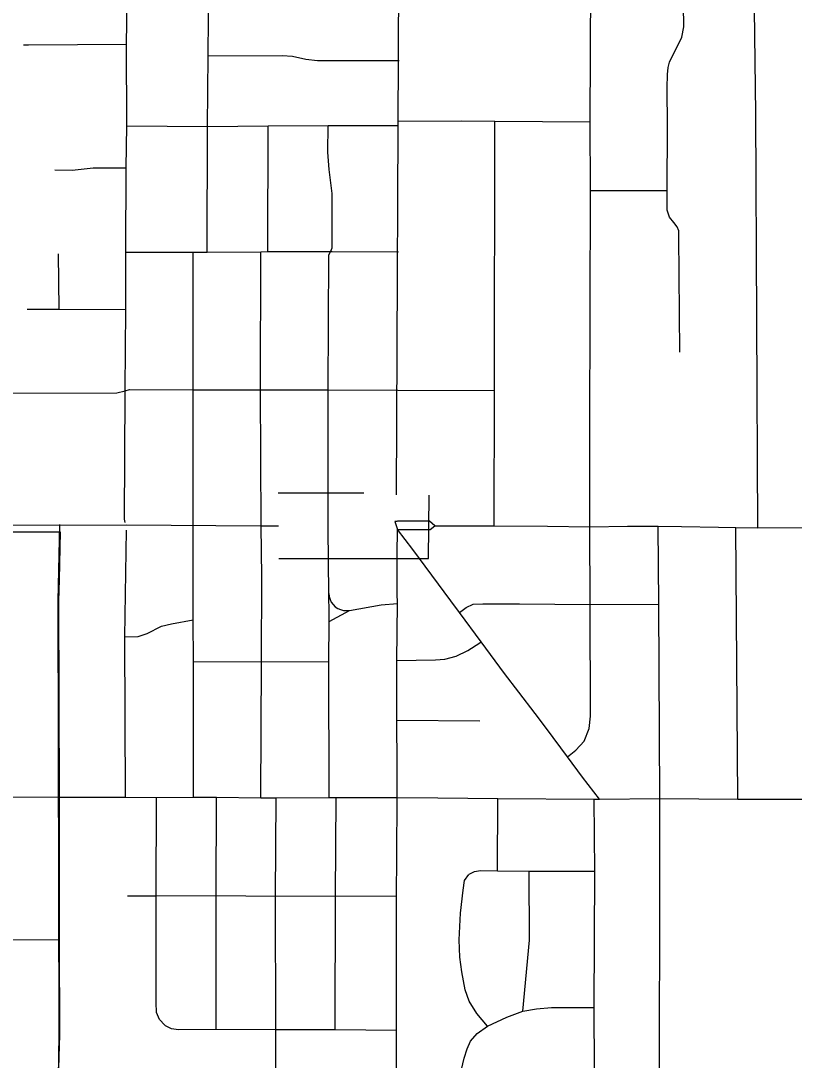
# Model space of a CAD drawing. Extents: x -1403959 to 81668, y -1400582 to 11018.
# Drawn here: x 6766.9 to 6835.6, y 8379.8 to 8472.1 of the extents above; entities that cross this region are included whole.
import ezdxf

# ---------------------------------------------------------------- set-up
doc = ezdxf.new("R2010")
doc.units = 0
for name, color, linetype in [('tdCiRRCL', 7, 'Continuous'), ('tdCiSectNmbr', 7, 'Continuous'), ('tdCiSectTwpRng', 7, 'Continuous'), ('tdCoDivCarto', 7, 'Continuous'), ('tdCoSecRteCL', 7, 'Continuous')]:
    doc.layers.add(name, color=color, linetype=linetype)

msp = doc.modelspace()

# ---------------------------------------------------------------- linework, layer by layer
at = {"layer": 'tdCiRRCL'}
for points in [[(6746.031, 8475.782), (6745.999, 8471.076), (6745.861, 8451.151), (6745.989, 8444.547), (6745.98, 8439.481), (6752.401, 8439.5), (6752.455, 8435.421), (6750.813, 8435.413), (6750.813, 8433.237), (6750.374, 8433.243), (6750.375, 8431.119), (6748.772, 8431.128), (6748.772, 8427.333), (6748.772, 8426.696), (6770.438, 8426.714), (6770.369, 8422.443), (6770.304, 8420.587), (6770.351, 8403.154), (6770.349, 8390.511), (6770.387, 8382.056), (6770.291, 8379.081)], [(6654.892, 8425.818), (6718.983, 8425.055), (6719.419, 8425.404), (6719.874, 8425.536), (6725.241, 8425.57), (6725.238, 8424.966), (6727.943, 8424.981), (6742.085, 8426.681), (6748.772, 8426.696), (6770.438, 8426.714), (6770.369, 8422.443), (6770.304, 8420.587), (6770.351, 8403.154), (6770.349, 8390.511), (6770.387, 8382.056), (6770.291, 8379.081)]]:
    msp.add_lwpolyline(points, dxfattribs=at)
at = {"layer": 'tdCiSectNmbr'}
for points in [[(6803.734, 8427.233), (6803.249, 8427.641), (6801.476, 8427.664), (6800.676, 8427.642), (6800.424, 8427.636), (6800.337, 8427.633), (6800.163, 8427.629)], [(6800.414, 8426.92), (6803.315, 8426.91), (6803.734, 8427.233)], [(6803.734, 8427.233), (6808.99, 8427.233)], [(6808.99, 8427.233), (6813.724, 8427.194)], [(6813.724, 8427.194), (6817.48, 8427.155), (6820.83, 8427.194), (6823.556, 8427.194), (6825.647, 8427.175)], [(6823.714, 8403.018), (6823.617, 8420.269), (6823.556, 8427.194)], [(6825.647, 8427.175), (6828.912, 8427.117)], [(6828.912, 8427.117), (6830.461, 8427.097), (6832.41, 8427.059), (6836.485, 8427.079), (6843.164, 8427.059), (6843.513, 8427.058), (6851.555, 8427.016), (6857.508, 8427.016), (6863.626, 8426.996), (6869.652, 8427.006), (6875.706, 8427.062), (6881.719, 8427.059), (6887.717, 8427.031), (6893.696, 8427.088), (6899.753, 8426.959), (6901.687, 8426.981), (6910.654, 8427.083)], [(6823.721, 8336.742), (6823.672, 8355.133), (6823.689, 8378.948), (6823.721, 8394.733), (6823.714, 8403.018)]]:
    msp.add_lwpolyline(points, dxfattribs=at)
at = {"layer": 'tdCiSectTwpRng'}
for points in [[(6783.515, 8451.536), (6783.534, 8462.705), (6783.586, 8468.975), (6783.659, 8475.733), (6784.046, 8481.549), (6784.426, 8487.07), (6784.518, 8523.821), (6784.519, 8524.198)], [(6817.492, 8435.826), (6817.541, 8457.011), (6817.524, 8463.104), (6817.582, 8475.411), (6817.583, 8475.756), (6817.58, 8476.133), (6817.446, 8494.398)], [(6776.358, 8462.761), (6776.337, 8469.986), (6776.43, 8475.735)], [(6825.498, 8442.667), (6825.412, 8452.942), (6825.399, 8453.436), (6825.264, 8453.768), (6824.956, 8454.163), (6824.561, 8454.631), (6824.376, 8455.248), (6824.349, 8457.011), (6824.386, 8462.731), (6824.361, 8466.137), (6824.398, 8467.308), (6824.447, 8467.925), (6824.571, 8468.393), (6825.655, 8470.609), (6825.833, 8471.543), (6825.791, 8475.416), (6825.787, 8475.756), (6825.782, 8476.162)], [(6832.238, 8463.877), (6832.096, 8475.414), (6832.092, 8475.756)], [(6767.201, 8469.95), (6767.635, 8469.939), (6776.337, 8469.986)], [(6783.586, 8468.975), (6790.157, 8468.99), (6791.087, 8468.935), (6792.277, 8468.674), (6793.299, 8468.544)], [(6793.299, 8468.544), (6800.545, 8468.541)], [(6832.41, 8427.059), (6832.238, 8463.877)], [(6776.213, 8427.521), (6776.152, 8427.814), (6776.214, 8439.037), (6776.214, 8439.236), (6776.214, 8439.344), (6776.288, 8446.43), (6776.269, 8451.527), (6776.32, 8459.022), (6776.358, 8462.761)], [(6776.358, 8462.761), (6783.534, 8462.705), (6788.929, 8462.756), (6794.241, 8462.766), (6800.493, 8462.767)], [(6788.883, 8451.587), (6788.929, 8462.756)], [(6794.481, 8451.636), (6794.597, 8451.907), (6794.607, 8456.753), (6794.335, 8458.868), (6794.22, 8460.424), (6794.241, 8462.766)], [(6800.497, 8463.162), (6806.138, 8463.195), (6809.069, 8463.175), (6817.524, 8463.104)], [(6808.99, 8427.233), (6809.029, 8439.26), (6809.069, 8463.175)], [(6769.962, 8458.854), (6771.524, 8458.817), (6773.364, 8459.022), (6776.32, 8459.022)], [(6817.541, 8457.011), (6824.349, 8457.011)], [(6794.315, 8421.221), (6794.256, 8426.976), (6794.253, 8427.3), (6794.253, 8427.531), (6794.253, 8439.3), (6794.322, 8451.261), (6794.461, 8451.587), (6794.481, 8451.636)], [(6770.357, 8446.468), (6770.291, 8451.397)], [(6776.269, 8451.527), (6782.251, 8451.536), (6783.515, 8451.536), (6788.276, 8451.56), (6788.883, 8451.587), (6794.324, 8451.587), (6794.461, 8451.587), (6794.596, 8451.587), (6800.504, 8451.556)], [(6782.268, 8427.233), (6782.252, 8439.306), (6782.251, 8451.536)], [(6788.289, 8427.233), (6788.243, 8439.32), (6788.276, 8451.56)], [(6767.502, 8446.486), (6770.357, 8446.468), (6776.288, 8446.43)], [(6758.12, 8439.007), (6775.476, 8439.036), (6776.214, 8439.236), (6776.602, 8439.342), (6782.252, 8439.306), (6788.243, 8439.32), (6794.253, 8439.3), (6800.445, 8439.293), (6809.029, 8439.26)], [(6815.505, 8406.731), (6816.259, 8407.33), (6816.993, 8408.104), (6817.44, 8409.227), (6817.557, 8410.332), (6817.528, 8420.25), (6817.48, 8427.155), (6817.492, 8435.826)], [(6800.163, 8427.629), (6800.414, 8426.92)], [(6776.26, 8403.134), (6776.189, 8417.366), (6776.336, 8426.853)], [(6782.281, 8403.134), (6782.282, 8415.174), (6782.263, 8418.896), (6782.268, 8427.233)], [(6788.266, 8403.095), (6788.336, 8415.186), (6788.347, 8422.709), (6788.289, 8427.233)], [(6800.385, 8424.676), (6800.414, 8426.92)], [(6811.192, 8412.478), (6809.928, 8414.138), (6807.856, 8416.936), (6805.928, 8419.54), (6805.154, 8420.585), (6801.776, 8425.127), (6800.414, 8426.92)], [(6830.644, 8402.96), (6830.461, 8427.097)], [(6800.383, 8421.26), (6800.385, 8424.676)], [(6794.325, 8403.115), (6794.314, 8415.16), (6794.347, 8418.741), (6794.353, 8419.381), (6794.315, 8421.221)], [(6794.315, 8421.221), (6794.342, 8420.955), (6794.414, 8420.698), (6794.531, 8420.457), (6794.687, 8420.24), (6794.878, 8420.053), (6795.099, 8419.903), (6795.343, 8419.793), (6795.602, 8419.726), (6795.868, 8419.706), (6796.134, 8419.732)], [(6800.375, 8405.919), (6800.344, 8409.978), (6800.344, 8415.286), (6800.402, 8420.33), (6800.383, 8421.26)], [(6796.134, 8419.732), (6798.969, 8420.214), (6800.402, 8420.33)], [(6805.928, 8419.54), (6806.502, 8419.978), (6807.141, 8420.269), (6807.993, 8420.308), (6811.255, 8420.308), (6817.528, 8420.25), (6823.617, 8420.269)], [(6794.347, 8418.741), (6796.134, 8419.732)], [(6776.189, 8417.366), (6777.37, 8417.404), (6778.164, 8417.676), (6779.461, 8418.315), (6780.346, 8418.528), (6782.263, 8418.896)], [(6800.344, 8415.286), (6803.79, 8415.324), (6804.623, 8415.383), (6805.63, 8415.673), (6806.667, 8416.157), (6807.732, 8416.855), (6807.856, 8416.936)], [(6782.282, 8415.174), (6788.336, 8415.186), (6794.314, 8415.16)], [(6813.643, 8409.229), (6812.642, 8410.571), (6811.192, 8412.478)], [(6800.344, 8409.978), (6807.721, 8409.92)], [(6818.348, 8402.979), (6816.852, 8404.922), (6815.505, 8406.731), (6813.643, 8409.229)], [(6800.353, 8397.909), (6800.375, 8403.115), (6800.375, 8405.919)], [(6764.537, 8403.173), (6770.351, 8403.154)], [(6770.351, 8403.154), (6776.26, 8403.134), (6778.995, 8403.115), (6782.281, 8403.134), (6784.33, 8403.154), (6788.266, 8403.095), (6789.638, 8403.095), (6794.325, 8403.115), (6794.963, 8403.115)], [(6779.744, 8382.9), (6779.276, 8383.401), (6779.005, 8384.029), (6778.977, 8384.928), (6778.974, 8394.387), (6778.995, 8403.115)], [(6784.313, 8382.551), (6784.302, 8394.407), (6784.33, 8403.154)], [(6788.715, 8367.444), (6788.603, 8367.757), (6788.452, 8368.232), (6788.267, 8368.808), (6788.269, 8374.482), (6788.679, 8375.956), (6789.268, 8377.168), (6789.523, 8378.024), (6789.602, 8378.621), (6789.602, 8382.511), (6789.572, 8394.368), (6789.638, 8403.095)], [(6794.885, 8382.511), (6794.89, 8394.387), (6794.963, 8403.115)], [(6794.963, 8403.115), (6794.963, 8403.115)], [(6794.963, 8403.115), (6800.375, 8403.115)], [(6800.375, 8403.115), (6803.999, 8403.076)], [(6803.999, 8403.076), (6809.314, 8403.018), (6817.882, 8402.979), (6818.288, 8402.979)], [(6809.305, 8396.605), (6809.314, 8403.018)], [(6817.916, 8378.947), (6817.89, 8384.478), (6817.937, 8396.56), (6817.882, 8402.979)], [(6818.288, 8402.979), (6818.348, 8402.979), (6823.714, 8403.018)], [(6823.714, 8403.018), (6830.644, 8402.96), (6836.666, 8402.96), (6841.952, 8402.904), (6845.411, 8402.94)], [(6800.299, 8330.653), (6800.291, 8342.072), (6800.323, 8355.281), (6800.306, 8357.736), (6800.323, 8363.833), (6800.342, 8373.157), (6800.375, 8375.729), (6800.305, 8378.505), (6800.307, 8378.963), (6800.322, 8382.468), (6800.333, 8394.367), (6800.353, 8397.909)], [(6808.404, 8382.813), (6807.453, 8383.943), (6806.769, 8385.028), (6806.413, 8386.024), (6806.116, 8387.622), (6805.952, 8388.945), (6805.878, 8390.476), (6805.997, 8392.855), (6806.234, 8394.881), (6806.368, 8395.758), (6806.754, 8396.293)], [(6806.78, 8396.305), (6807.259, 8396.531), (6807.794, 8396.62), (6809.305, 8396.605), (6812.113, 8396.575), (6817.937, 8396.56)], [(6811.553, 8384.136), (6812.148, 8390.448), (6812.113, 8396.575)], [(6776.429, 8394.387), (6778.974, 8394.387), (6784.302, 8394.407), (6789.572, 8394.368), (6794.89, 8394.387), (6800.333, 8394.367)], [(6699.305, 8389.227), (6724.701, 8389.186), (6725.449, 8389.492), (6726.211, 8389.764), (6726.983, 8390), (6727.766, 8390.201), (6728.558, 8390.365), (6729.356, 8390.493), (6730.378, 8390.449), (6731.693, 8390.436), (6743.54, 8390.466), (6756.213, 8390.466), (6770.349, 8390.511)], [(6806.094, 8378.963), (6806.323, 8379.979), (6806.602, 8380.798), (6806.88, 8381.486), (6807.482, 8382.159), (6808.404, 8382.813), (6810.127, 8383.616), (6811.553, 8384.136), (6812.742, 8384.344), (6814.079, 8384.478), (6817.89, 8384.478)], [(6779.744, 8382.9), (6779.781, 8382.861), (6780.302, 8382.611), (6780.994, 8382.525), (6784.313, 8382.551), (6789.602, 8382.511), (6794.885, 8382.511), (6800.322, 8382.468)]]:
    msp.add_lwpolyline(points, dxfattribs=at)
at = {"layer": 'tdCoDivCarto'}
for points in [[(6789.802, 8430.151), (6797.419, 8430.178)], [(6789.87, 8424.348), (6803.168, 8424.329), (6803.221, 8429.95)]]:
    msp.add_lwpolyline(points, dxfattribs=at)
at = {"layer": 'tdCoSecRteCL'}
for points in [[(6800.319, 8429.977), (6800.54, 8475.711), (6800.624, 8518.46)], [(6740.566, 8427.247), (6763.384, 8427.301), (6776.311, 8427.333), (6788.256, 8427.234), (6789.836, 8427.249)], [(6770.534, 8336.925), (6770.192, 8343.167), (6770.119, 8366.891), (6770.354, 8382.056), (6770.271, 8420.588), (6770.415, 8427.344)]]:
    msp.add_lwpolyline(points, dxfattribs=at)

doc.saveas('drawing.dxf')
